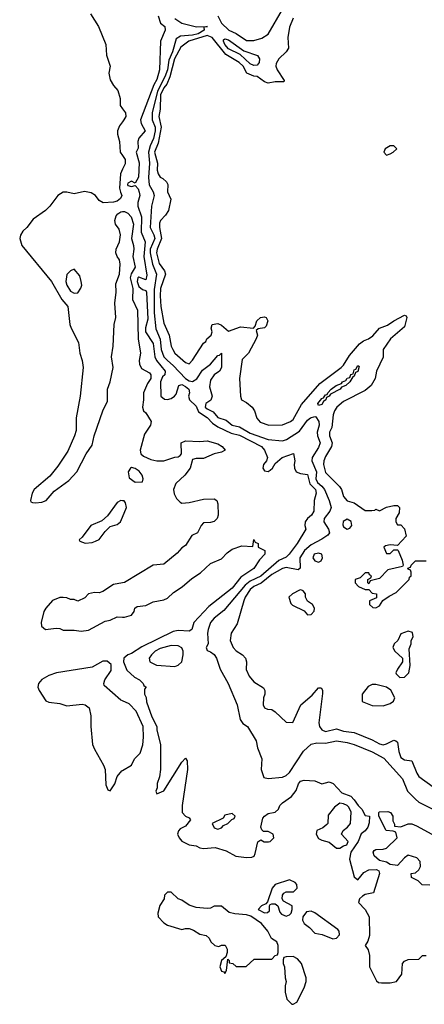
# Model space of a CAD drawing. Header units: inches. Extents: x 2380249 to 2585472, y 382747 to 546448.
# Tile 275 of 626: x 2539427 to 2541680, y 400782 to 406269. Entities that reach past the tile are written whole.
import ezdxf

# ---------------------------------------------------------------- set-up
doc = ezdxf.new("R2010")
doc.units = ezdxf.units.IN
doc.header["$MEASUREMENT"] = 0
doc.layers.add('C5430', color=7, linetype='Continuous')
doc.layers.add('C5440', color=7, linetype='Continuous')

msp = doc.modelspace()

# ---------------------------------------------------------------- linework, layer by layer
at = {"layer": 'C5430', "color": 4, "elevation": 4}
for points in [[(2539821.2, 406301.2), (2539866.4, 406230), (2539906, 406130), (2539910.5, 406070.5), (2539931, 406010), (2539922.8, 405970), (2539930, 405934), (2539950, 405902), (2539974.4, 405874.4), (2539986, 405830), (2539986, 405790), (2540000, 405771.3)], [(2540000, 405700.2), (2539982.2, 405677.8), (2539971.8, 405650), (2539971.7, 405630), (2539982.8, 405590), (2539987.2, 405530), (2540000, 405511.5)], [(2540000, 405434.9), (2539988.5, 405410), (2539983.6, 405330), (2539987.5, 405307.5), (2539996.3, 405290), (2539988.3, 405271.7), (2539970, 405258), (2539950, 405252), (2539891.1, 405248.9), (2539870, 405261.2), (2539849.4, 405290), (2539824.4, 405304.4), (2539788.8, 405311.2), (2539730, 405298.4), (2539690, 405308.2), (2539670, 405307.1), (2539640.3, 405290), (2539595.8, 405230), (2539570, 405205.6), (2539502.6, 405157.4), (2539466, 405110), (2539444.4, 405090), (2539431.7, 405068.3), (2539427.2, 405050), (2539439.5, 405010), (2539603.7, 404810), (2539662, 404710), (2539695.8, 404670), (2539706.9, 404570), (2539712.8, 404550), (2539754.9, 404470), (2539761.5, 404410), (2539774.6, 404370), (2539780.9, 404330), (2539764.6, 404170), (2539742, 404050), (2539740.7, 403979.3), (2539732.7, 403950), (2539695.8, 403864.2), (2539639.9, 403780.1), (2539594.9, 403725.1), (2539508, 403650), (2539496.3, 403630), (2539488, 403590), (2539490, 403582), (2539498, 403578), (2539516, 403576), (2539550, 403580.7), (2539575.3, 403590), (2539619.1, 403640.9), (2539699.8, 403700.2), (2539745.1, 403750), (2539797.2, 403850), (2539830, 403898), (2539842, 403950), (2539889.6, 404090), (2539916.1, 404143.9), (2539916.9, 404210), (2539931.6, 404250), (2539947.2, 404330), (2539938.7, 404390), (2539947.1, 404450), (2539953, 404570), (2539962, 404610), (2539956.2, 404690), (2539965.1, 404750), (2539962.7, 404797.3), (2539982.4, 404850), (2539987.2, 404907.2), (2539982.7, 404930), (2539969, 404950), (2539962.7, 404970), (2539964.5, 404990), (2539983, 405030), (2539988.3, 405070), (2539980.8, 405100.8), (2539961.2, 405130), (2539957.2, 405150), (2539964, 405176), (2539973.2, 405186.8), (2539990, 405198), (2540000, 405199.3)], [(2540000, 403588.3), (2539990, 403588.7), (2539970, 403579), (2539916.8, 403503.2), (2539884.5, 403475.5), (2539822.8, 403450), (2539774.8, 403385.2), (2539758, 403370), (2539762, 403362), (2539791.1, 403351.1), (2539830, 403354.8), (2539850, 403362.8), (2539870, 403371.3), (2539903.2, 403416.8), (2539930, 403444.7), (2539970, 403456), (2539988.7, 403470), (2540000, 403497.2)], [(2540000, 403131.3), (2539950, 403122), (2539890, 403082), (2539870, 403075.3), (2539843.5, 403076.5), (2539810.8, 403069.2), (2539790, 403048), (2539750, 403028), (2539730, 403038), (2539710, 403038), (2539690, 403048), (2539668.9, 403048.9), (2539650, 403049.2), (2539610, 403032), (2539572.7, 402990), (2539561.7, 402970), (2539547, 402910), (2539548.4, 402890), (2539570, 402870.8), (2539630, 402878.8), (2539650, 402876), (2539670, 402866), (2539730, 402866.8), (2539770, 402860.7), (2539810, 402867.3), (2539902.7, 402917.3), (2539930, 402922.8), (2539970, 402941), (2540000, 402939.3)], [(2540000, 402472.9), (2539990, 402477.2), (2539898, 402558), (2539895.3, 402570), (2539902, 402590), (2539937.2, 402642.8), (2539935.8, 402675.8), (2539914.5, 402694.5), (2539890, 402693.5), (2539830, 402661.6), (2539631.3, 402630), (2539590, 402614.7), (2539550, 402592.8), (2539532.2, 402570), (2539528.8, 402550), (2539535.8, 402530), (2539572.2, 402472.2), (2539590, 402465.3), (2539650, 402458.9), (2539690, 402444.9), (2539774.8, 402454.8), (2539790.9, 402450.9), (2539814.4, 402434.4), (2539824, 402390), (2539823.1, 402330), (2539832.4, 402230), (2539843.1, 402203.1), (2539894.4, 402114.4), (2539902.6, 402090), (2539905.8, 402005.8), (2539918, 401978), (2539930, 401971.3), (2539957.2, 402010), (2539970, 402052), (2539996.4, 402083.6), (2540000, 402085.6)]]:
    msp.add_lwpolyline(points, dxfattribs=at)
at = {"layer": 'C5430', "color": 4, "elevation": 8}
msp.add_lwpolyline([(2539730, 404878), (2539710, 404869.2), (2539690.4, 404849.6), (2539684.2, 404810), (2539689.1, 404789.1), (2539710, 404756.3), (2539730, 404744.9), (2539750, 404746.8), (2539767.8, 404772.2), (2539772.3, 404790), (2539769.7, 404810), (2539761.2, 404841.2)], close=True, dxfattribs=at)
at = {"layer": 'C5440', "color": 4}
for points, elevation in [([(2540530, 406290.8), (2540550.6, 406250), (2540590.8, 406210), (2540631.7, 406191.7), (2540690, 406153), (2540730, 406153), (2540774.5, 406165.5), (2540810, 406187.7), (2540890, 406326)], 16), ([(2540198.8, 406290), (2540210.8, 406250), (2540234.8, 406230), (2540236.3, 406210), (2540210.5, 406150), (2540205.5, 405990), (2540190, 405935.3), (2540174.1, 405905.9), (2540100.4, 405710), (2540103.8, 405690), (2540124.9, 405650), (2540090, 405608.7), (2540085.3, 405590), (2540087.1, 405552.9), (2540076, 405530), (2540091.8, 405471.8), (2540088.5, 405391.5), (2540070, 405358), (2540050, 405369), (2540030, 405357.2), (2540027.4, 405350), (2540030, 405344.9), (2540050, 405339.1), (2540070, 405344.7), (2540086, 405326), (2540093, 405307), (2540095.5, 405290), (2540084.4, 405250), (2540084.4, 405230), (2540105.7, 405170), (2540104, 405084), (2540125.3, 405030), (2540117.4, 404950), (2540135.1, 404844.9), (2540130, 404819), (2540090, 404834.7), (2540084.9, 404830), (2540080.3, 404810), (2540090, 404782.4), (2540110, 404764.9), (2540130, 404758.8), (2540134, 404750), (2540140.5, 404599.5), (2540128.4, 404551.6), (2540128.1, 404530), (2540170, 404464), (2540180.3, 404390), (2540188.2, 404370), (2540237.3, 404310), (2540236, 404290), (2540222.2, 404277.8), (2540211.3, 404250), (2540213.7, 404170), (2540233.8, 404153.8), (2540250, 404151.4), (2540270, 404157.3), (2540289.6, 404170), (2540297.6, 404182.4), (2540314, 404230), (2540330, 404235.3), (2540350, 404224.2), (2540368.4, 404210), (2540372.4, 404190), (2540366.7, 404170), (2540373, 404150), (2540410, 404115.5), (2540423.1, 404083.1), (2540471.4, 404051.4), (2540499.7, 404019.7), (2540530, 403999.5), (2540605.4, 403965.4), (2540650, 403953.4), (2540772.7, 403890), (2540790.7, 403870), (2540807.3, 403830), (2540800.7, 403810), (2540784.9, 403790), (2540781.3, 403770), (2540790, 403754), (2540810, 403750.5), (2540821.7, 403758.3), (2540835.1, 403770), (2540850, 403796), (2540888.7, 403830), (2540951, 403851), (2540958.8, 403810), (2540954.8, 403790), (2540957.3, 403770), (2540966.8, 403750), (2540990, 403740.7), (2541030, 403734.8), (2541042.7, 403682.7), (2541074.6, 403650), (2541078, 403630), (2541066.7, 403590), (2541065.5, 403530), (2541052.3, 403507.7), (2541030, 403489.2), (2541016.3, 403470), (2541014.8, 403450), (2541021, 403430), (2540972.7, 403350), (2540927.7, 403290), (2540910, 403274.5), (2540870, 403255.1), (2540770, 403167.9), (2540710, 403139.8), (2540683.2, 403116.8), (2540564.4, 402975.6), (2540510, 402934.5), (2540490, 402909.3), (2540475.8, 402870), (2540472.7, 402850), (2540476, 402790), (2540464.7, 402770), (2540470, 402754), (2540490, 402746), (2540510, 402731), (2540522.8, 402710), (2540544, 402650), (2540587.7, 402570), (2540638.8, 402450), (2540654, 402370), (2540670, 402346), (2540694.8, 402330), (2540742.8, 402250), (2540751, 402211), (2540776, 402150), (2540771, 402090), (2540786.8, 402046.8), (2540810, 402041), (2540890, 402048), (2540910, 402056.3), (2540930, 402073.4), (2541007.7, 402192.3), (2541050, 402231), (2541081.2, 402238.8), (2541130, 402238), (2541190, 402250.3), (2541250, 402241.3), (2541290, 402230.3), (2541390, 402188.5), (2541454.1, 402154.1), (2541557.7, 402037.7), (2541586, 401970), (2541630, 401925.5), (2541650, 401908.4), (2541768.6, 401848.6)], 8), ([(2540290, 406275.8), (2540330, 406248.5), (2540411.3, 406228.7), (2540472, 406230), (2540452.7, 406227.3), (2540454.8, 406210), (2540420.4, 406190), (2540390, 406181.8), (2540322.8, 406177.2), (2540298.7, 406161.3), (2540278.3, 406090), (2540256.8, 406043.2), (2540249.3, 405990), (2540236.1, 405950), (2540194.6, 405870), (2540163.9, 405750), (2540164.4, 405710), (2540180.7, 405670), (2540181.8, 405650), (2540172.9, 405607.1), (2540154, 405566), (2540144.1, 405530), (2540150.2, 405470), (2540143.6, 405390), (2540148, 405348), (2540170.5, 405310), (2540176.4, 405290), (2540160.9, 405230), (2540153.1, 405110), (2540173.8, 405070), (2540179.1, 405050), (2540154.3, 404990), (2540153.4, 404970), (2540166.1, 404906.1), (2540187.9, 404850), (2540175.2, 404764.8), (2540175.9, 404635.9), (2540186, 404546), (2540208.4, 404488.4), (2540214.4, 404430), (2540230, 404390.4), (2540249.4, 404369.4), (2540281.8, 404341.8), (2540349.5, 404269.5), (2540370, 404255.8), (2540390, 404252.8), (2540412.8, 404267.2), (2540444, 404316), (2540489.6, 404350), (2540530, 404397.3), (2540540.4, 404399.6), (2540550, 404411.3), (2540550.3, 404329.7), (2540539.1, 404310), (2540510, 404289.6), (2540490, 404259.3), (2540483.4, 404223.4), (2540498.8, 404170), (2540490.5, 404149.5), (2540463.8, 404130), (2540460.4, 404110), (2540470, 404100.4), (2540503.4, 404083.4), (2540530, 404052.4), (2540577.1, 404037.1), (2540610.8, 404010), (2540650, 403999.5), (2540710, 403964.4), (2540811.3, 403930), (2540890, 403922.4), (2540912.7, 403930), (2540984, 403976), (2541030, 404037.1), (2541046.6, 404050), (2541070, 404058), (2541075.3, 404055.3), (2541093.4, 404030), (2541095.3, 404010), (2541083.1, 403970), (2541085.3, 403950), (2541099.6, 403910), (2541090, 403884.5), (2541056, 403830), (2541054.3, 403810), (2541079.7, 403750), (2541075, 403710), (2541084.7, 403690), (2541108.9, 403670), (2541123.2, 403650), (2541150.6, 403589.4), (2541160.4, 403550), (2541154, 403530), (2541123.1, 403490), (2541120.4, 403470), (2541145.5, 403430), (2541151.3, 403410), (2541143, 403397), (2541110, 403373.3), (2541050, 403343), (2541012.2, 403310), (2540987.2, 403270), (2540987.9, 403212.1), (2540976.7, 403203.3), (2540910, 403215.4), (2540890, 403211.1), (2540830, 403176.8), (2540771, 403129), (2540730.5, 403110), (2540710, 403092.6), (2540682, 403050), (2540674.4, 403030), (2540638, 402902), (2540604.9, 402850), (2540598.8, 402810), (2540614.8, 402770), (2540632.5, 402752.5), (2540666.8, 402730), (2540684, 402710), (2540690.7, 402690), (2540688.3, 402648.3), (2540704, 402610), (2540730, 402578.8), (2540785.4, 402545.4), (2540791.3, 402530), (2540791.3, 402510), (2540784.7, 402490), (2540782, 402450), (2540790, 402434), (2540806, 402426), (2540830, 402424.7), (2540850, 402411.3), (2540910, 402354), (2540947.3, 402352.7), (2540993.2, 402450), (2541055.1, 402504.9), (2541090, 402546), (2541104.7, 402544.7), (2541113, 402533), (2541113.2, 402513.2), (2541092.7, 402350), (2541095.5, 402330), (2541110, 402310.7), (2541130, 402301.6), (2541190, 402316.4), (2541230, 402304.9), (2541290, 402296.4), (2541390, 402255.5), (2541430, 402233), (2541450, 402228.5), (2541470, 402233.4), (2541510, 402254), (2541522, 402250), (2541530, 402242), (2541537.3, 402190), (2541550, 402158), (2541570, 402144), (2541610, 402138), (2541637.3, 402070), (2541650, 402051), (2541730, 401993.4)], 12), ([(2540950, 406278), (2540930, 406228), (2540920.5, 406170), (2540922.8, 406110), (2540910.8, 406090), (2540870.6, 406050), (2540855.9, 406024.1), (2540853.4, 406010), (2540860.5, 405990), (2540898.8, 405930), (2540896.8, 405923.2), (2540850, 405922.8), (2540810, 405914.3), (2540790, 405922.4), (2540750, 405952.4), (2540730, 405953.5), (2540692, 405970), (2540671.1, 406010), (2540649.6, 406030), (2540575.3, 406075.3), (2540498.2, 406170), (2540470, 406180.2), (2540368.4, 406150), (2540325, 406115), (2540288.1, 406050), (2540262.8, 405950), (2540245.5, 405910), (2540230, 405889.7), (2540211, 405850), (2540209.3, 405770.7), (2540201.3, 405730), (2540215, 405670), (2540198.5, 405581.5), (2540177.2, 405530), (2540194, 405470), (2540193, 405430), (2540197.3, 405410), (2540210, 405391), (2540224.5, 405384.5), (2540244.5, 405364.5), (2540251, 405350), (2540250.7, 405310), (2540268.5, 405268.5), (2540254.8, 405205.2), (2540239.6, 405180.4), (2540210.5, 405150), (2540205.9, 405134.1), (2540205.5, 405110), (2540216.2, 405050), (2540192.6, 404990), (2540189.2, 404970), (2540202.8, 404910), (2540232.4, 404870), (2540239.5, 404850), (2540210.3, 404770), (2540208.3, 404730), (2540213.1, 404670), (2540230, 404578), (2540258.4, 404510), (2540270.5, 404450), (2540279.1, 404430), (2540290.8, 404410), (2540350, 404358.8), (2540370, 404351.3), (2540390, 404371.3), (2540450, 404466), (2540464, 404476), (2540469.5, 404490.5), (2540494, 404510), (2540499, 404530), (2540494, 404550), (2540498, 404570), (2540530, 404576.4), (2540550, 404566), (2540590, 404532.9), (2540656.9, 404556.9), (2540729.3, 404550.7), (2540738.4, 404561.6), (2540748, 404590), (2540766.9, 404610), (2540790, 404613.4), (2540799.3, 404610), (2540808.8, 404590), (2540799.9, 404560.1), (2540790, 404552), (2540754.4, 404545.6), (2540743.5, 404536.5), (2540750.6, 404510), (2540744, 404490), (2540701, 404410), (2540665.4, 404374.6), (2540650.8, 404270), (2540656, 404170), (2540662, 404150), (2540690, 404136), (2540721, 404110), (2540734.8, 404090), (2540747.9, 404047.9), (2540766.2, 404026.2), (2540814, 404010), (2540889.5, 404010.5), (2540935.3, 404030), (2540950, 404041), (2540996, 404124), (2541098.3, 404241.7), (2541216, 404330), (2541230, 404344), (2541263.3, 404396.7), (2541318.3, 404461.7), (2541341, 404479), (2541369, 404490), (2541393.3, 404506.7), (2541429.7, 404550.3), (2541474.2, 404565.8), (2541510, 404590.8), (2541570, 404622), (2541578, 404618), (2541582, 404610), (2541570, 404558), (2541490.8, 404490), (2541451, 404430), (2541450, 404388), (2541414, 404310), (2541406, 404270), (2541384.7, 404230), (2541350, 404202), (2541230, 404140.9), (2541193.4, 404110), (2541180.5, 404090), (2541172.5, 404067.5), (2541164.5, 403995.5), (2541151.3, 403970), (2541151.3, 403950), (2541166.8, 403910), (2541162.8, 403890), (2541130, 403835.3), (2541120.7, 403810), (2541119.1, 403790), (2541130, 403746), (2541206.8, 403666.8), (2541218, 403650), (2541230, 403612), (2541250, 403586.8), (2541290, 403576), (2541350, 403534.4), (2541386.8, 403533.2), (2541404, 403536), (2541410, 403542), (2541430, 403532), (2541470, 403552), (2541510, 403562), (2541530, 403562), (2541542, 403550), (2541539.6, 403520.4), (2541522, 403490), (2541522, 403470), (2541530, 403454), (2541550, 403454), (2541570, 403432), (2541578, 403390), (2541530, 403338), (2541490, 403342), (2541463.6, 403336.4), (2541454, 403330), (2541470, 403294), (2541490, 403294), (2541510, 403314), (2541530, 403314), (2541534, 403310), (2541556.9, 403256.9), (2541562, 403230), (2541558, 403222), (2541476.9, 403203.1), (2541430, 403155.3), (2541378, 403142), (2541370, 403126), (2541366, 403130), (2541366, 403150), (2541382, 403158), (2541386, 403170), (2541375.3, 403175.3), (2541370, 403186), (2541350, 403186), (2541322, 403158), (2541294, 403150), (2541294, 403130), (2541314, 403110), (2541350, 403094), (2541370, 403094), (2541390, 403074), (2541414, 403070), (2541412.7, 403047.3), (2541374, 403030), (2541374, 403010), (2541392.7, 402992.7), (2541410, 402992), (2541430, 403002), (2541448, 403032), (2541483.7, 403056.3), (2541524, 403076), (2541595.3, 403150), (2541598, 403162), (2541606, 403170), (2541606, 403190), (2541602, 403202), (2541590, 403206), (2541587.3, 403212.7), (2541602, 403218), (2541606, 403230), (2541630, 403254), (2541690, 403254)], 16), ([(2540000, 405771.3), (2540016, 405750), (2540017.3, 405730), (2540007.7, 405710), (2540000, 405700.2)], 4), ([(2540000, 405511.5), (2540014.9, 405490), (2540014.2, 405465.8), (2540000, 405434.9)], 4), ([(2540000, 405199.3), (2540010, 405200.7), (2540030, 405190.5), (2540048.2, 405170), (2540060.3, 405130), (2540050.3, 405050), (2540061.1, 405010), (2540063.1, 404990), (2540057.3, 404950), (2540070.3, 404890), (2540047.6, 404852.4), (2540042.9, 404830), (2540056.2, 404770), (2540054.4, 404710), (2540083.7, 404650), (2540087.2, 404490), (2540098.9, 404410), (2540092.8, 404370), (2540094.6, 404350), (2540105.8, 404325.8), (2540150, 404301), (2540157.3, 404290), (2540157.3, 404270), (2540138.8, 404241.2), (2540117.3, 404190), (2540117.3, 404150), (2540110.8, 404110), (2540117.3, 404090), (2540130, 404077.3), (2540158.8, 404030), (2540154.8, 404010), (2540121.4, 403958.6), (2540098, 403870), (2540102, 403850), (2540116, 403836), (2540158, 403818), (2540190, 403810.8), (2540229.1, 403810.9), (2540290, 403831.3), (2540310, 403832), (2540320.4, 403839.6), (2540328, 403850), (2540326, 403910), (2540350, 403922), (2540430, 403918), (2540470, 403922.8), (2540530, 403904.7), (2540554, 403890), (2540571.3, 403870), (2540550, 403858), (2540510, 403849), (2540450, 403822.7), (2540410, 403824), (2540390, 403818), (2540376, 403770), (2540346, 403730), (2540296.7, 403683.3), (2540284, 403650), (2540287.3, 403627.3), (2540300.7, 403600.7), (2540319.8, 403579.8), (2540330, 403574.8), (2540370, 403578), (2540450, 403597.1), (2540510, 403598.8), (2540524.7, 403590), (2540530.9, 403570.9), (2540532.2, 403507.8), (2540526.8, 403490), (2540510, 403473.2), (2540490, 403466), (2540450, 403465.2), (2540437.3, 403450), (2540417.3, 403410), (2540386.3, 403393.7), (2540350, 403338), (2540330, 403325.2), (2540303.8, 403296.2), (2540230, 403235.1), (2540170, 403229), (2540010, 403133.2), (2540000, 403131.3)], 4), ([(2540000, 403497.2), (2540022, 403550), (2540016.4, 403576.4), (2540008, 403588), (2540000, 403588.3)], 4), ([(2540000, 402939.3), (2540010, 402938.8), (2540048.7, 402950), (2540064, 402970), (2540068.7, 402990), (2540082, 402998), (2540130, 403004), (2540170, 403024.7), (2540230, 403035.5), (2540250, 403045.5), (2540283.3, 403076.7), (2540331.5, 403108.5), (2540384.8, 403155.2), (2540434.5, 403185.5), (2540490, 403238), (2540550, 403264.7), (2540582, 403298), (2540610, 403318), (2540664, 403336), (2540726, 403334), (2540730, 403372), (2540738, 403358), (2540754, 403350), (2540754, 403330), (2540792, 403310), (2540791.3, 403290), (2540762, 403258), (2540730.8, 403210), (2540657.5, 403162.5), (2540610, 403100.9), (2540480.3, 402999.7), (2540396, 402910), (2540384.7, 402870), (2540370, 402861.2), (2540310, 402864.7), (2540281.2, 402858.8), (2540106.6, 402773.4), (2540050, 402737), (2540030, 402729.2), (2540006, 402710), (2540004.7, 402690), (2540024.5, 402644.5), (2540065.4, 402605.4), (2540094, 402590), (2540114, 402570), (2540118, 402558), (2540132, 402550), (2540122, 402538), (2540122, 402510), (2540131.1, 402491.1), (2540132.7, 402467.3), (2540163.5, 402383.5), (2540191, 402330), (2540191, 402310), (2540210.6, 402230.6), (2540211, 402090), (2540206, 402050), (2540192.7, 402012.7), (2540192, 401988), (2540184.7, 401970), (2540190, 401954), (2540230, 401972), (2540330, 402132), (2540350, 402154), (2540359.6, 402139.6), (2540361, 402090), (2540331, 401890), (2540331.1, 401851.1), (2540350, 401831.3), (2540370, 401822), (2540378, 401810), (2540350, 401774), (2540320.7, 401759.3), (2540310.9, 401749.1), (2540306, 401730), (2540314.8, 401710), (2540330.5, 401690.5), (2540370, 401670.8), (2540410, 401664.9), (2540430, 401653.4), (2540450.5, 401650.5), (2540515.1, 401655.1), (2540576.7, 401636.7), (2540630, 401608.2), (2540690, 401599.3), (2540718.9, 401601.1), (2540732, 401608), (2540738.4, 401621.6), (2540752.9, 401687.1), (2540770, 401698), (2540788.1, 401688.1), (2540812.9, 401687.1), (2540822, 401690), (2540842, 401710), (2540838, 401730), (2540810, 401745.2), (2540784.7, 401744.7), (2540774.6, 401754.6), (2540769.4, 401770), (2540781.5, 401818.5), (2540790, 401831.3), (2540810, 401844.7), (2540850, 401852), (2540868, 401870), (2540875.3, 401890), (2540890, 401904.7), (2540940.2, 401939.8), (2540966.3, 401973.7), (2540979.3, 402010), (2540990, 402026), (2541010, 402030.7), (2541070, 402026.8), (2541110, 402011.3), (2541150, 402022), (2541172.7, 402012.7), (2541221, 401961), (2541270, 401942), (2541290, 401922), (2541311.3, 401890), (2541331.3, 401870), (2541350, 401834), (2541374, 401830), (2541372.7, 401792.7), (2541364.7, 401770), (2541350.7, 401749.3), (2541327.7, 401732.3), (2541310.7, 401689.3), (2541270.3, 401629.7), (2541263.1, 401590), (2541290, 401492), (2541310, 401476), (2541343.3, 401516.7), (2541370, 401531.6), (2541414, 401534), (2541426.4, 401526.4), (2541431.1, 401511.1), (2541397.3, 401402.7), (2541350, 401393.6), (2541335.1, 401384.9), (2541318.4, 401370), (2541313, 401350), (2541350.2, 401310.2), (2541372.2, 401270), (2541375.2, 401164.8), (2541365.8, 401134.2), (2541351.3, 401110), (2541366.4, 401086.4), (2541374.4, 401054.4), (2541374.8, 400990), (2541413.2, 400913.2), (2541424.1, 400904.1), (2541440.9, 400900.9), (2541490, 400901.1), (2541525.2, 400910), (2541555.3, 400950), (2541558, 401010), (2541570, 401022), (2541590, 401032), (2541650, 401034), (2541670, 401054), (2541690, 401054)], 4), ([(2540000, 402085.6), (2540050, 402114), (2540066, 402150), (2540098, 402182), (2540112.9, 402227.1), (2540117.2, 402270), (2540114, 402330), (2540075.5, 402415.5), (2540037, 402457), (2540000, 402472.9)], 4), ([(2541710, 401446), (2541668.4, 401448.4), (2541646, 401470), (2541608.9, 401488.9), (2541606, 401510), (2541630, 401514), (2541648.7, 401531.3), (2541658, 401550), (2541657.2, 401577.2), (2541638.4, 401598.4), (2541590, 401613.2), (2541570, 401599), (2541530, 401555.3), (2541490, 401562), (2541470, 401573.2), (2541430, 401584), (2541401.2, 401610), (2541395.3, 401630), (2541401.2, 401638.8), (2541410, 401644.7), (2541450, 401646), (2541470, 401652), (2541528, 401710), (2541522, 401742), (2541507.3, 401747.3), (2541468, 401750), (2541426, 401830), (2541426, 401850), (2541430, 401854), (2541476, 401856), (2541491.1, 401851.1), (2541504.7, 401830), (2541504.7, 401804.7), (2541514, 401786), (2541514, 401774), (2541550, 401771.3), (2541590, 401786.8), (2541610, 401786.8), (2541636.8, 401776.8), (2541722, 401730)], 4)]:
    msp.add_lwpolyline(points, dxfattribs=dict(at, elevation=elevation))
for points, elevation in [([(2540730, 406013.3), (2540710, 406023.1), (2540655.2, 406075.2), (2540590, 406106.6), (2540569.8, 406130), (2540561.3, 406150), (2540562.6, 406157.4), (2540570, 406161.6), (2540590, 406156.1), (2540675.9, 406095.9), (2540751, 406070), (2540762.4, 406050), (2540759.5, 406030), (2540750, 406015.1)], 12), ([(2541510, 405566), (2541490, 405566), (2541462, 405550), (2541454, 405530), (2541470, 405514), (2541490, 405522), (2541506, 405530), (2541526, 405550)], 24), ([(2541090, 404118), (2541086.6, 404130), (2541110, 404158), (2541119, 404161), (2541130, 404178), (2541139, 404181), (2541142, 404190), (2541162, 404210), (2541189, 404230), (2541219.3, 404240.7), (2541224, 404250), (2541242, 404258), (2541250, 404270.6), (2541265.2, 404274.8), (2541270, 404290.7), (2541284, 404296), (2541290, 404318), (2541299, 404321), (2541310, 404342), (2541316.9, 404336.9), (2541310, 404309.2), (2541296.9, 404303.1), (2541290, 404282), (2541281, 404279), (2541264.7, 404250), (2541242, 404230), (2541219.6, 404220.4), (2541211.3, 404210), (2541158, 404182), (2541151, 404170), (2541136, 404164), (2541130.8, 404150), (2541118, 404142), (2541110, 404124)], 12), ([(2540050, 403773.2), (2540044.7, 403770), (2540031, 403750), (2540036, 403716), (2540070, 403692), (2540110, 403694), (2540115.3, 403710), (2540108.7, 403730), (2540092.9, 403752.9), (2540070, 403768.7)], 4), ([(2541250, 403485.1), (2541228, 403472), (2541225.8, 403454.2), (2541230, 403442), (2541250, 403428.8), (2541265.4, 403434.6), (2541275.6, 403450), (2541272.8, 403472.8)], 16), ([(2541090, 403296.9), (2541066.4, 403290), (2541058.4, 403270), (2541070, 403253.4), (2541090, 403246), (2541106.3, 403253.7), (2541112.7, 403270), (2541109, 403290)], 16), ([(2540991.8, 403091.8), (2540984.7, 403090), (2540946, 403070), (2540924.7, 403050), (2540936, 403016), (2540945.4, 403005.4), (2541010, 402974), (2541030, 402952), (2541050, 402954), (2541067.3, 402972.7), (2541068, 402990), (2541058, 403010), (2541028.7, 403028.7), (2541019, 403050), (2541019, 403070), (2541005.6, 403085.6)], 16), ([(2541590, 402861.2), (2541550, 402846), (2541532, 402810), (2541511.3, 402790), (2541504.7, 402770), (2541516, 402750), (2541558, 402710), (2541558, 402690), (2541531.3, 402650), (2541522, 402630), (2541523.6, 402623.6), (2541543.6, 402603.6), (2541570, 402604.7), (2541594, 402630), (2541601.2, 402670), (2541596.4, 402763.6), (2541606, 402790), (2541606, 402810), (2541617.2, 402830), (2541614.2, 402854.2)], 16), ([(2540270, 402782), (2540210, 402764.2), (2540182, 402750), (2540160.7, 402730), (2540147.7, 402710), (2540151, 402690), (2540188.9, 402671.1), (2540290, 402664.7), (2540308.9, 402671.1), (2540328.9, 402691.1), (2540337.2, 402730), (2540337.2, 402750), (2540330, 402768), (2540310, 402779.3)], 8), ([(2541410, 402564), (2541390, 402564), (2541367.3, 402552.7), (2541334, 402510), (2541334, 402470), (2541390, 402446.8), (2541450, 402444.7), (2541490, 402458), (2541508.9, 402471.1), (2541515.3, 402490), (2541492.5, 402532.5), (2541470, 402549)], 16), ([(2541210, 401902), (2541179.6, 401880.4), (2541143.6, 401836.4), (2541142, 401790), (2541136.9, 401783.1), (2541115.3, 401764.7), (2541082, 401750), (2541078, 401730), (2541090, 401706.8), (2541110, 401696), (2541150, 401684.7), (2541190, 401652), (2541210, 401651.3), (2541230, 401664.7), (2541248.4, 401671.6), (2541255.3, 401690), (2541218, 401730), (2541228, 401750), (2541251.8, 401768.2), (2541269.3, 401790), (2541272.5, 401852.5), (2541260.2, 401880.2), (2541250, 401889.2), (2541230, 401899)], 4), ([(2540610, 401846), (2540570, 401835.3), (2540559.8, 401820.2), (2540498, 401790), (2540510, 401764.7), (2540530, 401758), (2540550, 401764.7), (2540562, 401778), (2540586, 401790), (2540607.3, 401812.7), (2540622, 401818), (2540626, 401830)], 8), ([(2540930, 401475.6), (2540850, 401449.5), (2540832.7, 401430), (2540806.4, 401353.6), (2540798, 401342), (2540774, 401330), (2540754, 401310), (2540790, 401292), (2540807.3, 401292.7), (2540818, 401302), (2540818, 401330), (2540822, 401338), (2540830, 401342), (2540850, 401341), (2540864.7, 401330), (2540875.3, 401295.3), (2540884.5, 401284.5), (2540910, 401274), (2540930, 401280.7), (2540938, 401290), (2540944.5, 401310), (2540943.7, 401330), (2540896.5, 401356.5), (2540889.3, 401369.3), (2540889.6, 401390.4), (2540898, 401402), (2540910, 401408.2), (2540951.2, 401408.8), (2540971.8, 401430), (2540969.6, 401450), (2540961.3, 401461.3)], 4), ([(2540270, 401406), (2540250, 401406), (2540234, 401390), (2540232, 401370), (2540207.3, 401332.7), (2540196, 401290), (2540198.8, 401270), (2540230, 401236), (2540250, 401222.8), (2540330, 401198), (2540350, 401204.7), (2540370, 401204.7), (2540395.3, 401195.3), (2540430, 401172), (2540465.4, 401165.4), (2540482, 401150), (2540492, 401130), (2540514, 401110), (2540535.3, 401104.7), (2540550, 401112), (2540571.1, 401111.1), (2540582, 401090), (2540582, 401070), (2540574, 401046), (2540550, 401026), (2540541, 400990), (2540550, 400966), (2540563.6, 400963.6), (2540570, 400954), (2540578, 400970), (2540586, 401034), (2540594, 401026), (2540594, 401014), (2540614, 401010), (2540632.7, 400992.7), (2540650, 400992), (2540687.3, 400992.7), (2540732.7, 401032.7), (2540830, 401034), (2540850, 401054), (2540862, 401058), (2540866, 401070), (2540866, 401110), (2540858, 401130), (2540828.9, 401148.9), (2540808.7, 401190), (2540772.5, 401232.5), (2540714, 401274), (2540690, 401281.2), (2540625.6, 401285.6), (2540592.9, 401292.9), (2540550, 401328), (2540510, 401328), (2540490, 401318), (2540470, 401315.3), (2540410, 401322), (2540370, 401335.3), (2540330, 401362), (2540309.1, 401369.1)], 4), ([(2541050, 401300.7), (2541023.1, 401296.9), (2541004.4, 401270), (2541001.3, 401250), (2541011.7, 401231.7), (2541040.7, 401210), (2541070, 401178), (2541111.7, 401171.7), (2541170, 401147.4), (2541190, 401150.5), (2541207.3, 401170), (2541206.6, 401190), (2541198.6, 401198.6), (2541070, 401292)], 4), ([(2540950, 401048), (2540910, 401046), (2540898, 401042), (2540894, 401030), (2540894, 401010), (2540902, 400990), (2540904.7, 400930), (2540911.3, 400910), (2540905.4, 400885.4), (2540904.7, 400850), (2540914, 400810), (2540942, 400782), (2540950, 400782), (2540970, 400794), (2541010, 400874), (2541022, 400910), (2541022, 400930), (2540995.3, 401010), (2540974.6, 401034.6)], 4)]:
    msp.add_lwpolyline(points, close=True, dxfattribs=dict(at, elevation=elevation))

doc.saveas('drawing.dxf')
